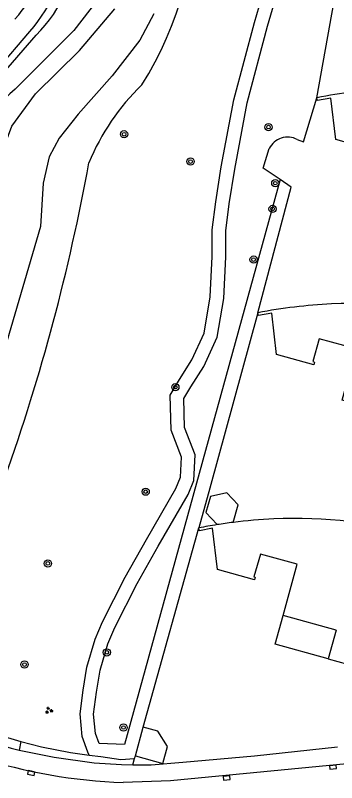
# Model space of a CAD drawing. Extents: x 136000 to 141014, y 402000 to 403500.
# Drawn here: x 138772.9 to 138808.4, y 402334.9 to 402419.6 of the extents above; entities that cross this region are included whole.
import ezdxf

# ---------------------------------------------------------------- set-up
doc = ezdxf.new("R2010")
doc.units = 0
for name, color, linetype in [('gg-afsc-erfafscheiding', 7, 'Continuous'), ('gg-afsc-hekwerk', 7, 'Continuous'), ('gg-bbg-gedigitaliseerde bijgebouw', 7, 'Continuous'), ('gg-bbg-hoofdgebouw', 7, 'Continuous'), ('gg-bbg-onder overbouw', 7, 'Continuous'), ('gg-bbg-pand overbouw', 7, 'Continuous'), ('gg-bbg-tussenscheiding', 7, 'Continuous'), ('gg-knt-onverhard', 7, 'Continuous'), ('gg-knt-verharding', 7, 'Continuous'), ('gg-kntw-bovenkant insteek waterloop', 7, 'Continuous'), ('gg-kntw-waterlijn', 7, 'Continuous'), ('gt-grn-groengrens', 7, 'Continuous'), ('gt-grn-vlakafsluiter', 7, 'Continuous'), ('gt-symb-boom', 7, 'Continuous'), ('gt-symb-groenvak', 7, 'Continuous'), ('gt-symb-kolk', 7, 'Continuous')]:
    doc.layers.add(name, color=color, linetype=linetype)

# ---------------------------------------------------------------- blocks, each defined once
blk = doc.blocks.new('gt0-KOLK')
at = {"layer": 'gt-symb-kolk'}
blk.add_lwpolyline([(0, 0), (0.375, 0), (0.375, 0.4), (-0.375, 0.4), (-0.375, 0), (0, 0)], dxfattribs=at)
blk = doc.blocks.new('gt0-BOOM')
at = {"layer": 'gt-symb-boom'}
for radius in [0.4, 0.2]:
    blk.add_circle((0, 0), radius, dxfattribs=at)
blk = doc.blocks.new('gt0-GRVAK')
at = {"layer": 'gt-symb-groenvak'}
for p, q in [((-0.11, 0.189), (-0.228, 0.24)), ((-0.182, 0.153), (0.088, 0.153)), ((-0.091, 0.211), (-0.156, 0.322)), ((-0.047, 0.214), (-0.047, 0.393)), ((-0.004, 0.211), (0.061, 0.322)), ((0.015, 0.189), (0.133, 0.24)), ((0.262, -0.052), (0.197, 0.059)), ((0.305, -0.049), (0.305, 0.13)), ((0.349, -0.052), (0.414, 0.059)), ((-0.245, -0.228), (-0.363, -0.177)), ((-0.318, -0.264), (-0.047, -0.264)), ((-0.226, -0.206), (-0.291, -0.095)), ((-0.183, -0.203), (-0.183, -0.024)), ((-0.139, -0.206), (-0.074, -0.095)), ((-0.12, -0.228), (-0.002, -0.177)), ((0.243, -0.074), (0.125, -0.023)), ((0.17, -0.11), (0.441, -0.11)), ((0.368, -0.074), (0.486, -0.023))]:
    blk.add_line(p, q, dxfattribs=at)

msp = doc.modelspace()

# ---------------------------------------------------------------- linework, layer by layer
at = {"layer": 'gg-afsc-erfafscheiding'}
for p, q in [((138799.689, 402386.724), (138794.373, 402367.365)), ((138794.373, 402367.365), (138793.171, 402362.989)), ((138785.86, 402336.823), (138786.062, 402337.532))]:
    msp.add_line(p, q, dxfattribs=at)
msp.add_lwpolyline([(138785.86, 402336.823), (138787.895, 402336.846), (138791.401, 402337.119), (138799.327, 402337.845), (138808.468, 402338.837)], dxfattribs=at)
at = {"layer": 'gg-afsc-hekwerk'}
for p, q in [((138787.027, 402340.987), (138793.171, 402362.989)), ((138768.302, 402340.979), (138773.502, 402339.43)), ((138781.056, 402337.923), (138782.327, 402337.754)), ((138786.062, 402337.532), (138786.147, 402337.836))]:
    msp.add_line(p, q, dxfattribs=at)
for points in [[(138773.502, 402339.43), (138775.792, 402338.844), (138778.971, 402338.2), (138781.056, 402337.923)], [(138782.327, 402337.754), (138784.53, 402337.431), (138786.062, 402337.532)]]:
    msp.add_lwpolyline(points, dxfattribs=at)
at = {"layer": 'gg-bbg-gedigitaliseerde bijgebouw'}
for p, q in [((138796.941, 402363.597), (138797.517, 402365.524)), ((138793.922, 402364.67), (138795.174, 402363.345)), ((138786.147, 402337.836), (138787.027, 402340.987))]:
    msp.add_line(p, q, dxfattribs=at)
for points in [[(138797.517, 402365.524), (138796.249, 402366.867), (138794.452, 402366.44), (138793.922, 402364.67)], [(138786.147, 402337.836), (138789.178, 402336.99), (138789.704, 402338.871), (138788.639, 402340.537), (138787.027, 402340.987)]]:
    msp.add_lwpolyline(points, dxfattribs=at)
at = {"layer": 'gg-bbg-hoofdgebouw'}
for points in [[(138828.894, 402401.647), (138827.722, 402397.439), (138815.501, 402400.799), (138817.06, 402406.469), (138812.991, 402407.588), (138812.332, 402405.059), (138812.467, 402405.022), (138812.385, 402404.723), (138808.285, 402405.854), (138807.737, 402410.426), (138806.272, 402410.156), (138806.212, 402410.46)], [(138814.467, 402375.557), (138808.977, 402377.071), (138810.538, 402382.73), (138806.46, 402383.855), (138805.765, 402381.338), (138805.934, 402381.291), (138805.852, 402380.992), (138801.754, 402382.111), (138801.215, 402386.687), (138799.749, 402386.42), (138799.689, 402386.724)], [(138802.478, 402353.319), (138804.04, 402358.977), (138799.959, 402360.091), (138799.252, 402357.59), (138799.397, 402357.549), (138799.31, 402357.241), (138795.233, 402358.393), (138794.665, 402362.958), (138793.233, 402362.675), (138793.171, 402362.989)], [(138807.463, 402348.537), (138813.844, 402346.772), (138814.699, 402349.957)]]:
    msp.add_lwpolyline(points, dxfattribs=at)
for centre, radius, start, end in [((138816.753, 402357.421), 54.077, 92.72954, 101.24067), ((138810.256, 402332.913), 54.839, 92.55817, 101.10957), ((138810.268, 402332.766), 54.986, 74.92987, 92.56466), ((138803.554, 402310.381), 53.623, 98.9912, 101.16507), ((138803.762, 402309.213), 54.81, 92.42641, 97.14933), ((138803.764, 402309.385), 54.639, 74.88049, 92.43609)]:
    msp.add_arc(centre, radius, start, end, dxfattribs=at)
at = {"layer": 'gg-bbg-onder overbouw'}
for q in [(138802.478, 402353.319), (138807.463, 402348.537)]:
    msp.add_line((138808.339, 402351.702), q, dxfattribs=at)
at = {"layer": 'gg-bbg-pand overbouw'}
msp.add_lwpolyline([(138807.463, 402348.537), (138801.605, 402350.157), (138802.478, 402353.319)], dxfattribs=at)
at = {"layer": 'gg-bbg-tussenscheiding'}
msp.add_arc((138803.777, 402309.343), 54.683, 97.18136, 99.0516, dxfattribs=at)
at = {"layer": 'gg-knt-onverhard'}
msp.add_line((138770.593, 402413.217), (138774.503, 402417.756), dxfattribs=at)
for centre, radius, start, end in [((138760.945, 402429.897), 16.05, 317.89129, 353.79685), ((138758.589, 402431.238), 20.857, 319.73019, 350.94417)]:
    msp.add_arc(centre, radius, start, end, dxfattribs=at)
at = {"layer": 'gg-knt-verharding'}
for points in [[(138768.027, 402340.018), (138770.534, 402339.217), (138772.425, 402338.667), (138773.31, 402338.465)], [(138773.31, 402338.465), (138777.182, 402337.677), (138781.598, 402337.07), (138784.633, 402336.861), (138785.86, 402336.823)], [(138809.511, 402336.934), (138790.017, 402335.057), (138784.789, 402334.88)]]:
    msp.add_lwpolyline(points, dxfattribs=at)
for centre, radius, start, end in [((138786.945, 402394.084), 59.243, 252.2182, 267.91396), ((138784.202, 402383.921), 56.278, 240.44844, 258.41734)]:
    msp.add_arc(centre, radius, start, end, dxfattribs=at)
at = {"layer": 'gg-kntw-bovenkant insteek waterloop'}
msp.add_lwpolyline([(138775.76, 402443.468), (138780.135, 402434.439), (138782.119, 402428.33), (138782.69, 402424.798), (138782.015, 402421.319), (138779.368, 402417.891), (138772.89, 402411.398)], dxfattribs=at)
for centre, radius, start, end in [((138755.832, 402431.773), 36.853, 327.31933, 38.53136), ((138804.58, 402393.565), 25.486, 134.07833, 157.61206), ((138781.883, 402400.209), 14.355, 128.78997, 179.86458), ((138563.126, 402442.875), 221.459, 340.36999, 349.69851)]:
    msp.add_arc(centre, radius, start, end, dxfattribs=at)
at = {"layer": 'gg-kntw-waterlijn'}
for points in [[(138758.788, 402349.339), (138762.524, 402362.374), (138766.936, 402382.991), (138769.21, 402395.149), (138770.501, 402402.05), (138772.493, 402407.331), (138775.133, 402410.893), (138779.97, 402415.667), (138783.885, 402420.281)], [(138788.198, 402419.714), (138786.641, 402416.806), (138783.579, 402412.859), (138779.837, 402408.647), (138777.728, 402405.987), (138776.643, 402403.935), (138775.948, 402401.04), (138775.652, 402396.233), (138771.961, 402383.541), (138768.64, 402374.972), (138764.047, 402356.699), (138761.378, 402348.263), (138760.937, 402348.13)]]:
    msp.add_lwpolyline(points, dxfattribs=at)
at = {"layer": 'gt-grn-groengrens'}
for p, q in [((138771.112, 402412.695), (138775.195, 402417.358)), ((138773.502, 402339.43), (138773.31, 402338.465))]:
    msp.add_line(p, q, dxfattribs=at)
for points in [[(138781.056, 402337.923), (138780.893, 402338.251), (138780.273, 402339.97), (138780.034, 402342.453), (138780.368, 402345.079), (138780.798, 402347.61), (138781.705, 402350.713), (138782.516, 402352.623), (138785.04, 402357.564), (138787.379, 402361.718), (138790.625, 402367.352), (138791.14, 402368.572), (138791.24, 402370.81), (138790.1, 402373.774), (138789.986, 402377.649), (138791.012, 402379.359), (138792.38, 402381.525), (138793.747, 402384.489), (138794.431, 402388.479), (138794.641, 402392.924), (138794.641, 402395.867), (138795.023, 402398.971), (138795.643, 402402.838), (138797.027, 402410.239), (138799.319, 402418.753), (138800.846, 402424.1)], [(138802.144, 402401.432), (138784.936, 402339.077), (138782.15, 402339.187), (138781.748, 402340.302), (138781.543, 402342.43), (138781.852, 402344.859), (138782.262, 402347.273), (138783.12, 402350.208), (138783.876, 402351.988), (138786.362, 402356.854), (138788.682, 402360.976), (138791.971, 402366.683), (138792.626, 402368.236), (138792.753, 402371.056), (138791.592, 402374.074), (138791.498, 402377.254), (138792.289, 402378.573), (138793.701, 402380.807), (138795.192, 402384.041), (138795.925, 402388.316), (138796.141, 402392.889), (138796.141, 402395.775), (138796.508, 402398.761), (138797.121, 402402.583), (138798.49, 402409.904), (138800.764, 402418.352), (138802.281, 402423.661)]]:
    msp.add_lwpolyline(points, dxfattribs=at)
msp.add_arc((138763.814, 402428.716), 16.079, 315.05953, 357.24571, dxfattribs=at)
at = {"layer": 'gt-grn-vlakafsluiter'}
for points in [[(138806.212, 402410.46), (138809.059, 402426.491), (138810.176, 402430.538)], [(138804.031, 402405.835), (138804.716, 402405.589), (138806.212, 402410.46)], [(138802.144, 402401.432), (138800.282, 402402.703), (138800.943, 402404.84)], [(138799.689, 402386.724), (138803.373, 402400.593), (138802.144, 402401.432)]]:
    msp.add_lwpolyline(points, dxfattribs=at)
msp.add_arc((138802.947, 402403.911), 2.209, 60.59471, 155.12473, dxfattribs=at)

# ---------------------------------------------------------------- block references
at = {"layer": 'gt-symb-boom'}
for p in [(138800.858, 402407.219), (138784.902, 402406.429), (138792.247, 402403.417), (138801.609, 402401.033), (138801.307, 402398.188), (138799.212, 402392.597), (138790.569, 402378.524), (138787.292, 402366.984), (138776.489, 402359.062), (138783, 402349.25), (138773.909, 402347.909), (138784.841, 402340.961)]:
    msp.add_blockref('gt0-BOOM', p, dxfattribs=at)
at = {"layer": 'gt-symb-groenvak'}
msp.add_blockref('gt0-GRVAK', (138776.579, 402342.852), dxfattribs=at)
at = {"layer": 'gt-symb-kolk'}
for p, rotation in [((138774.689, 402336.124), 168.28547478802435), ((138807.955, 402336.784), -174.6085366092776), ((138796.211, 402335.594), -174.5460811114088)]:
    msp.add_blockref('gt0-KOLK', p, dxfattribs=dict(at, rotation=rotation))

doc.saveas('drawing.dxf')
